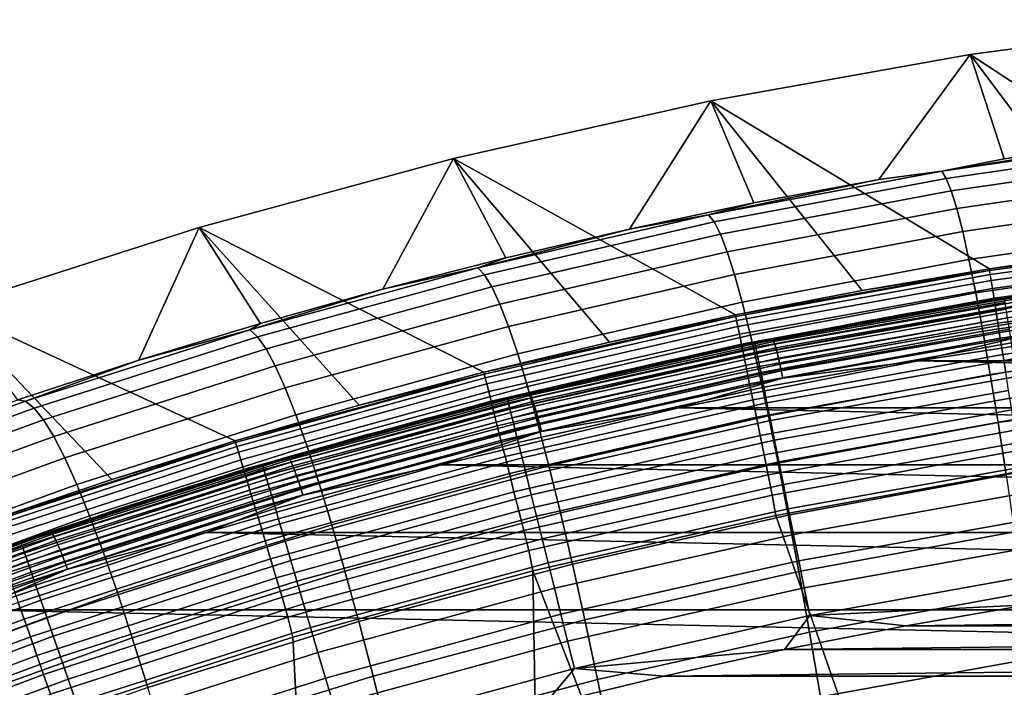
# Model space of a CAD drawing. Header units: metres. Extents: x -109 to 109, y -342 to 66.
# Tile 332 of 512: x -9.13 to -4.32, y 25.7 to 28.96. Entities that reach past the tile are written whole.
import ezdxf

# ---------------------------------------------------------------- set-up
doc = ezdxf.new("R2010")
doc.units = ezdxf.units.M
doc.layers.add('solid_K_24_62_16_000B91', color=7, linetype='CONTINUOUS')

msp = doc.modelspace()

# ---------------------------------------------------------------- linework, layer by layer
at = {"layer": 'solid_K_24_62_16_000B91'}
for points in [[(-2.516634, 27.972921, 30.034899), (-3.210675, 28.957293), (-4.486267, 28.787264), (-3.143519, 27.909426, 30.034899)], [(-3.707316, 28.364485, -15.148746), (-4.320986, 28.27706, -15.161304), (-4.486267, 28.787264), (-3.210675, 28.957293)], [(-3.768821, 27.831884, 30.034899), (-4.486267, 28.787264), (-5.753023, 28.56109), (-4.392226, 27.740334, 30.034899)], [(-4.932697, 28.176277, -15.17579), (-5.54215, 28.06218, -15.192222), (-5.753023, 28.56109), (-4.486267, 28.787264)], [(-4.62505, 28.217731, -15.337646), (-4.932697, 28.176277, -15.17579), (-4.486267, 28.787264), (-4.320986, 28.27706, -15.161304)], [(-3.768821, 27.831884, 30.034899), (-3.143519, 27.909426, 30.034899), (-4.486267, 28.787264)], [(-5.01342, 27.634823, 30.034899), (-5.753023, 28.56109), (-7.008668, 28.279175), (-5.632091, 27.515402, 30.034899)], [(-6.149069, 27.934809, -15.210573), (-6.753178, 27.794224, -15.230794), (-7.008668, 28.279175), (-5.753023, 28.56109)], [(-5.54215, 28.06218, -15.192222), (-6.149069, 27.934809, -15.210573), (-5.753023, 28.56109)], [(-5.01342, 27.634823, 30.034899), (-4.392226, 27.740334, 30.034899), (-5.753023, 28.56109)], [(-4.62505, 28.217731, -15.337646), (-3.707316, 28.364485, -15.148746), (-3.476584, 28.38418, -15.290486)], [(-4.62505, 28.217731, -15.337646), (-3.476584, 28.38418, -15.290486), (-3.459733, 28.348101, -15.790998), (-4.602715, 28.182039, -15.834761)], [(-4.62505, 28.217731, -15.337646), (-4.320986, 28.27706, -15.161304), (-3.707316, 28.364485, -15.148746)], [(-4.602715, 28.182039, -15.834761), (-3.459733, 28.348101, -15.790998), (-3.441226, 28.286364, -16.288834), (-4.578185, 28.120897, -16.329182)], [(-6.247928, 27.382133, 30.034899), (-7.008668, 28.279175), (-8.250497, 27.942127), (-6.86062, 27.235083, 30.034899)], [(-7.354189, 27.640476, -15.252905), (-7.951809, 27.47364, -15.27689), (-8.250497, 27.942127), (-7.008668, 28.279175)], [(-6.753178, 27.794224, -15.230794), (-7.354189, 27.640476, -15.252905), (-7.008668, 28.279175)], [(-6.247928, 27.382133, 30.034899), (-5.632091, 27.515402, 30.034899), (-7.008668, 28.279175)], [(-4.578185, 28.120897, -16.329182), (-3.441226, 28.286364, -16.288834), (-3.421107, 28.199024, -16.782618), (-4.551517, 28.034363, -16.819542)], [(-5.763718, 28.00466, -15.397172), (-4.932697, 28.176277, -15.17579), (-4.62505, 28.217731, -15.337646)], [(-5.763718, 28.00466, -15.397172), (-4.62505, 28.217731, -15.337646), (-4.602715, 28.182039, -15.834761), (-5.73615, 27.96946, -15.889989)], [(-5.763718, 28.00466, -15.397172), (-5.54215, 28.06218, -15.192222), (-4.932697, 28.176277, -15.17579)], [(-5.73615, 27.96946, -15.889989), (-4.602715, 28.182039, -15.834761), (-4.578185, 28.120897, -16.329182), (-5.705844, 27.909077, -16.380093)], [(-4.551517, 28.034363, -16.819542), (-3.421107, 28.199024, -16.782618), (-3.399418, 28.086136, -17.270969), (-4.522767, 27.922487, -17.304476)], [(-5.705844, 27.909077, -16.380093), (-4.578185, 28.120897, -16.329182), (-4.551517, 28.034363, -16.819542), (-5.67287, 27.823566, -16.866127)], [(-4.522767, 27.922487, -17.304476), (-3.399418, 28.086136, -17.270969), (-3.376203, 27.947754, -17.752516), (-4.491994, 27.785324, -17.782616)], [(-5.763718, 28.00466, -15.397172), (-6.149069, 27.934809, -15.210573), (-5.54215, 28.06218, -15.192222)], [(-5.67287, 27.823566, -16.866127), (-4.551517, 28.034363, -16.819542), (-4.522767, 27.922487, -17.304476), (-5.637298, 27.712978, -17.346737)], [(-6.890323, 27.745674, -15.468243), (-6.149069, 27.934809, -15.210573), (-5.763718, 28.00466, -15.397172)], [(-6.890323, 27.745674, -15.468243), (-5.763718, 28.00466, -15.397172), (-5.73615, 27.96946, -15.889989), (-6.857802, 27.711065, -15.955916)], [(-7.469858, 27.074324, 30.034899), (-8.250497, 27.942127), (-9.476402, 27.550518), (-8.075337, 26.899939, 30.034899)], [(-8.545745, 27.293789, -15.302665), (-9.13571, 27.101006, -15.330196), (-9.476402, 27.550518), (-8.250497, 27.942127)], [(-7.951809, 27.47364, -15.27689), (-8.545745, 27.293789, -15.302665), (-8.250497, 27.942127)], [(-7.469858, 27.074324, 30.034899), (-6.86062, 27.235083, 30.034899), (-8.250497, 27.942127)], [(-6.890323, 27.745674, -15.468243), (-6.753178, 27.794224, -15.230794), (-6.149069, 27.934809, -15.210573)], [(-6.857802, 27.711065, -15.955916), (-5.73615, 27.96946, -15.889989), (-5.705844, 27.909077, -16.380093), (-6.821998, 27.651596, -16.440853)], [(-4.491994, 27.785324, -17.782616), (-3.376203, 27.947754, -17.752516), (-3.351506, 27.783947, -18.225885), (-4.459258, 27.622944, -18.252598)], [(-6.821998, 27.651596, -16.440853), (-5.705844, 27.909077, -16.380093), (-5.67287, 27.823566, -16.866127), (-6.782992, 27.567318, -16.921711)], [(-5.637298, 27.712978, -17.346737), (-4.522767, 27.922487, -17.304476), (-4.491994, 27.785324, -17.782616), (-5.5992, 27.577366, -17.820568)], [(-3.142903, 27.900639, 30.136866), (-3.768821, 27.831884, 30.034899), (-4.392226, 27.740334, 30.034899)], [(-4.391202, 27.731586, 30.136866), (-3.142903, 27.900639, 30.136866), (-4.392226, 27.740334, 30.034899)], [(-4.388199, 27.71262, 30.237499), (-3.140753, 27.881557, 30.237499), (-3.142903, 27.900639, 30.136866), (-4.391202, 27.731586, 30.136866)], [(-3.140753, 27.881557, 30.237499), (-4.388199, 27.71262, 30.237499), (-4.383601, 27.683584, 30.335642), (-3.137463, 27.852345, 30.335642)], [(-3.137463, 27.852345, 30.335642), (-4.383601, 27.683584, 30.335642), (-4.377457, 27.644781, 30.430262), (-3.133065, 27.813305, 30.430262)], [(-6.890323, 27.745674, -15.468243), (-7.354189, 27.640476, -15.252905), (-6.753178, 27.794224, -15.230794)], [(-6.782992, 27.567318, -16.921711), (-5.67287, 27.823566, -16.866127), (-5.637298, 27.712978, -17.346737), (-6.740871, 27.458282, -17.397148)], [(-4.792812, 27.521822, 47.491226), (-3.758532, 27.681662, 83.426178), (-2.509901, 27.822348, 83.426178), (-3.601863, 27.702433, 47.530834)], [(-3.133065, 27.813305, 30.430262), (-4.377457, 27.644781, 30.430262), (-4.369831, 27.596621, 30.520365), (-3.127607, 27.764853, 30.520365)], [(-8.002728, 27.441578, -15.549963), (-7.354189, 27.640476, -15.252905), (-6.890323, 27.745674, -15.468243)], [(-8.002728, 27.441578, -15.549963), (-6.890323, 27.745674, -15.468243), (-6.857802, 27.711065, -15.955916), (-7.965537, 27.407656, -16.031708)], [(-5.5992, 27.577366, -17.820568), (-4.491994, 27.785324, -17.782616), (-4.459258, 27.622944, -18.252598), (-5.558649, 27.416798, -18.286268)], [(-4.459258, 27.622944, -18.252598), (-3.351506, 27.783947, -18.225885), (-3.325392, 27.59514, -18.689829), (-4.424641, 27.435764, -18.713186)], [(-3.127607, 27.764853, 30.520365), (-4.369831, 27.596621, 30.520365), (-4.360803, 27.539608, 30.605007), (-3.121145, 27.707491, 30.605007)], [(-7.965537, 27.407656, -16.031708), (-6.857802, 27.711065, -15.955916), (-6.821998, 27.651596, -16.440853), (-7.92452, 27.349247, -16.510689)], [(-6.740871, 27.458282, -17.397148), (-5.637298, 27.712978, -17.346737), (-5.5992, 27.577366, -17.820568), (-6.695716, 27.324543, -17.865822)], [(-4.391202, 27.731586, 30.136866), (-5.01342, 27.634823, 30.034899), (-5.632091, 27.515402, 30.034899)], [(-5.630662, 27.50671, 30.136866), (-4.391202, 27.731586, 30.136866), (-5.632091, 27.515402, 30.034899)], [(-5.626812, 27.487898, 30.237499), (-4.388199, 27.71262, 30.237499), (-4.391202, 27.731586, 30.136866), (-5.630662, 27.50671, 30.136866)], [(-4.388199, 27.71262, 30.237499), (-5.626812, 27.487898, 30.237499), (-5.620916, 27.459099, 30.335642), (-4.383601, 27.683584, 30.335642)], [(-4.391202, 27.731586, 30.136866), (-4.392226, 27.740334, 30.034899), (-5.01342, 27.634823, 30.034899)], [(-4.250674, 27.610214, 47.496777), (-4.792812, 27.521822, 47.491226), (-3.601863, 27.702433, 47.530834)], [(-3.121145, 27.707491, 30.605007), (-4.360803, 27.539608, 30.605007), (-4.350468, 27.47434, 30.683298), (-3.113748, 27.641825, 30.683298)], [(-7.92452, 27.349247, -16.510689), (-6.821998, 27.651596, -16.440853), (-6.782992, 27.567318, -16.921711), (-7.879772, 27.266405, -16.985577)], [(-5.97541, 27.290039, 47.440392), (-4.999594, 27.485096, 83.426178), (-3.758532, 27.681662, 83.426178), (-4.792812, 27.521822, 47.491226)], [(-4.383601, 27.683584, 30.335642), (-5.620916, 27.459099, 30.335642), (-5.613037, 27.42061, 30.430262), (-4.377457, 27.644781, 30.430262)], [(-4.318013, 27.59383, 83.562515), (-3.758532, 27.681662, 83.426178), (-4.999594, 27.485096, 83.426178)], [(-8.002728, 27.441578, -15.549963), (-7.951809, 27.47364, -15.27689), (-7.354189, 27.640476, -15.252905)], [(-4.377457, 27.644781, 30.430262), (-5.613037, 27.42061, 30.430262), (-5.603259, 27.372841, 30.520365), (-4.369831, 27.596621, 30.520365)], [(-5.558649, 27.416798, -18.286268), (-4.459258, 27.622944, -18.252598), (-4.424641, 27.435764, -18.713186), (-5.515749, 27.231691, -18.742613)], [(-4.250674, 27.610214, 47.496777), (-5.45064, 27.399063, 47.449966), (-4.792812, 27.521822, 47.491226)], [(-4.24871, 27.606081, 47.457764), (-5.448123, 27.395025, 47.410973), (-5.45064, 27.399063, 47.449966), (-4.250674, 27.610214, 47.496777)], [(-4.246008, 27.596937, 47.419659), (-5.44466, 27.386017, 47.372898), (-5.448123, 27.395025, 47.410973), (-4.24871, 27.606081, 47.457764)], [(-4.242614, 27.582943, 47.38311), (-5.440309, 27.37219, 47.336388), (-5.44466, 27.386017, 47.372898), (-4.246008, 27.596937, 47.419659)], [(-3.113748, 27.641825, 30.683298), (-4.350468, 27.47434, 30.683298), (-4.338934, 27.401503, 30.754417), (-3.105493, 27.568544, 30.754417)], [(-8.676752, 26.712015, 30.034899), (-9.476402, 27.550518), (-10.683621, 27.105228), (-9.273801, 26.510647, 30.034899)], [(-8.676752, 26.712015, 30.034899), (-8.075337, 26.899939, 30.034899), (-9.476402, 27.550518)], [(-7.879772, 27.266405, -16.985577), (-6.782992, 27.567318, -16.921711), (-6.740871, 27.458282, -17.397148), (-7.831389, 27.159176, -17.45505)], [(-6.695716, 27.324543, -17.865822), (-5.5992, 27.577366, -17.820568), (-5.558649, 27.416798, -18.286268), (-6.647613, 27.166164, -18.326401)], [(-4.369831, 27.596621, 30.520365), (-5.603259, 27.372841, 30.520365), (-5.591682, 27.31629, 30.605007), (-4.360803, 27.539608, 30.605007)], [(-4.318013, 27.59383, 83.562515), (-4.999594, 27.485096, 83.426178), (-5.537226, 27.375759, 83.562515)], [(-4.318013, 27.59383, 83.562515), (-5.537226, 27.375759, 83.562515), (-5.533472, 27.357157, 83.699898), (-4.315085, 27.575081, 83.699898)], [(-4.315085, 27.575081, 83.699898), (-5.533472, 27.357157, 83.699898), (-5.527225, 27.326197, 83.834938), (-4.310214, 27.543875, 83.834938)], [(-4.238585, 27.564337, 47.348751), (-5.435145, 27.353785, 47.302074), (-5.440309, 27.37219, 47.336388), (-4.242614, 27.582943, 47.38311)], [(-4.233993, 27.541437, 47.317169), (-5.429258, 27.331112, 47.270538), (-5.435145, 27.353785, 47.302074), (-4.238585, 27.564337, 47.348751)], [(-4.424641, 27.435764, -18.713186), (-3.325392, 27.59514, -18.689829), (-3.297947, 27.382126, -19.143232), (-4.38826, 27.224573, -19.163271)], [(-3.105493, 27.568544, 30.754417), (-4.338934, 27.401503, 30.754417), (-4.326323, 27.321861, 30.817619), (-3.096467, 27.488417, 30.817619)], [(-5.630662, 27.50671, 30.136866), (-6.247928, 27.382133, 30.034899), (-6.86062, 27.235083, 30.034899)], [(-6.858788, 27.226467, 30.136866), (-5.630662, 27.50671, 30.136866), (-6.86062, 27.235083, 30.034899)], [(-6.854097, 27.207848, 30.237499), (-5.626812, 27.487898, 30.237499), (-5.630662, 27.50671, 30.136866), (-6.858788, 27.226467, 30.136866)], [(-5.630662, 27.50671, 30.136866), (-5.632091, 27.515402, 30.034899), (-6.247928, 27.382133, 30.034899)], [(-5.45064, 27.399063, 47.449966), (-5.97541, 27.290039, 47.440392), (-4.792812, 27.521822, 47.491226)], [(-4.360803, 27.539608, 30.605007), (-5.591682, 27.31629, 30.605007), (-5.578431, 27.251551, 30.683298), (-4.350468, 27.47434, 30.683298)], [(-4.310214, 27.543875, 83.834938), (-5.527225, 27.326197, 83.834938), (-5.518537, 27.283142, 83.966492), (-4.303439, 27.500479, 83.966492)], [(-4.228913, 27.514637, 47.288902), (-5.422747, 27.304564, 47.242329), (-5.429258, 27.331112, 47.270538), (-4.233993, 27.541437, 47.317169)], [(-4.223435, 27.484396, 47.264439), (-5.415725, 27.274595, 47.217926), (-5.422747, 27.304564, 47.242329), (-4.228913, 27.514637, 47.288902)], [(-8.002728, 27.441578, -15.549963), (-8.545745, 27.293789, -15.302665), (-7.951809, 27.47364, -15.27689)], [(-7.831389, 27.159176, -17.45505), (-6.740871, 27.458282, -17.397148), (-6.695716, 27.324543, -17.865822), (-7.779466, 27.027615, -17.91778)], [(-7.147571, 27.00742, 47.378407), (-6.230587, 27.233049, 83.426178), (-4.999594, 27.485096, 83.426178), (-5.97541, 27.290039, 47.440392)], [(-5.626812, 27.487898, 30.237499), (-6.854097, 27.207848, 30.237499), (-6.846916, 27.17934, 30.335642), (-5.620916, 27.459099, 30.335642)], [(-5.620916, 27.459099, 30.335642), (-6.846916, 27.17934, 30.335642), (-6.837319, 27.141245, 30.430262), (-5.613037, 27.42061, 30.430262)], [(-5.537226, 27.375759, 83.562515), (-4.999594, 27.485096, 83.426178), (-6.230587, 27.233049, 83.426178)], [(-4.350468, 27.47434, 30.683298), (-5.578431, 27.251551, 30.683298), (-5.563642, 27.179306, 30.754417), (-4.338934, 27.401503, 30.754417)], [(-4.303439, 27.500479, 83.966492), (-5.518537, 27.283142, 83.966492), (-5.507483, 27.228361, 84.093422), (-4.294818, 27.445263, 84.093422)], [(-4.217651, 27.451233, 47.244194), (-5.408311, 27.241718, 47.197746), (-5.415725, 27.274595, 47.217926), (-4.223435, 27.484396, 47.264439)], [(-4.740863, 27.291283, 47.198357), (-3.562855, 27.469908, 47.237957), (4.740945, 27.291267, 47.198353)], [(-4.211662, 27.415716, 47.228519), (-3.562855, 27.469908, 47.237957), (-4.740863, 27.291283, 47.198357)], [(-3.096467, 27.488417, 30.817619), (-4.326323, 27.321861, 30.817619), (-4.312767, 27.23625, 30.872238), (-3.086764, 27.402285, 30.872238)], [(-9.098793, 27.09318, -15.64144), (-8.545745, 27.293789, -15.302665), (-8.002728, 27.441578, -15.549963)], [(-9.098793, 27.09318, -15.64144), (-8.002728, 27.441578, -15.549963), (-7.965537, 27.407656, -16.031708), (-9.05722, 27.060034, -16.116529)], [(-9.05722, 27.060034, -16.116529), (-7.965537, 27.407656, -16.031708), (-7.92452, 27.349247, -16.510689), (-9.011286, 27.002827, -16.588821)], [(-5.613037, 27.42061, 30.430262), (-6.837319, 27.141245, 30.430262), (-6.825408, 27.093962, 30.520365), (-5.603259, 27.372841, 30.520365)], [(-6.647613, 27.166164, -18.326401), (-5.558649, 27.416798, -18.286268), (-5.515749, 27.231691, -18.742613), (-6.596687, 26.983557, -18.777666)], [(-5.515749, 27.231691, -18.742613), (-4.424641, 27.435764, -18.713186), (-4.38826, 27.224573, -19.163271), (-5.470642, 27.022821, -19.188501)], [(-4.294818, 27.445263, 84.093422), (-5.507483, 27.228361, 84.093422), (-5.494157, 27.162323, 84.214653), (-4.284427, 27.3787, 84.214653)], [(-4.211662, 27.415716, 47.228519), (-5.400633, 27.206499, 47.182137), (-5.408311, 27.241718, 47.197746), (-4.217651, 27.451233, 47.244194)], [(-4.211662, 27.415716, 47.228519), (-4.740863, 27.291283, 47.198357), (-5.400633, 27.206499, 47.182137)], [(-5.603259, 27.372841, 30.520365), (-6.825408, 27.093962, 30.520365), (-6.811306, 27.037987, 30.605007), (-5.591682, 27.31629, 30.605007)], [(-5.537226, 27.375759, 83.562515), (-6.230587, 27.233049, 83.426178), (-6.7456, 27.10397, 83.562515)], [(-5.537226, 27.375759, 83.562515), (-6.7456, 27.10397, 83.562515), (-6.741027, 27.085552, 83.699898), (-5.533472, 27.357157, 83.699898)], [(-5.533472, 27.357157, 83.699898), (-6.741027, 27.085552, 83.699898), (-6.733416, 27.054899, 83.834938), (-5.527225, 27.326197, 83.834938)], [(-5.45064, 27.399063, 47.449966), (-6.639791, 27.136026, 47.391651), (-5.97541, 27.290039, 47.440392)], [(-5.448123, 27.395025, 47.410973), (-6.636726, 27.132111, 47.352688), (-6.639791, 27.136026, 47.391651), (-5.45064, 27.399063, 47.449966)], [(-5.44466, 27.386017, 47.372898), (-6.632508, 27.123268, 47.314648), (-6.636726, 27.132111, 47.352688), (-5.448123, 27.395025, 47.410973)], [(-5.440309, 27.37219, 47.336388), (-6.627211, 27.109652, 47.278183), (-6.632508, 27.123268, 47.314648), (-5.44466, 27.386017, 47.372898)], [(-5.435145, 27.353785, 47.302074), (-6.620924, 27.091494, 47.243923), (-6.627211, 27.109652, 47.278183), (-5.440309, 27.37219, 47.336388)], [(-4.338934, 27.401503, 30.754417), (-5.563642, 27.179306, 30.754417), (-5.547471, 27.100309, 30.817619), (-4.326323, 27.321861, 30.817619)], [(-4.284427, 27.3787, 84.214653), (-5.494157, 27.162323, 84.214653), (-5.478673, 27.085592, 84.32914), (-4.272353, 27.301359, 84.32914)], [(-4.38826, 27.224573, -19.163271), (-3.297947, 27.382126, -19.143232), (-3.269257, 27.145714, -19.584978), (-4.350228, 26.990173, -19.601746)], [(-9.011286, 27.002827, -16.588821), (-7.92452, 27.349247, -16.510689), (-7.879772, 27.266405, -16.985577), (-8.961097, 26.92161, -17.057009)], [(-7.779466, 27.027615, -17.91778), (-6.695716, 27.324543, -17.865822), (-6.647613, 27.166164, -18.326401), (-7.724099, 26.871782, -18.37245)], [(-5.591682, 27.31629, 30.605007), (-6.811306, 27.037987, 30.605007), (-6.795164, 26.973907, 30.683298), (-5.578431, 27.251551, 30.683298)], [(-5.527225, 27.326197, 83.834938), (-6.733416, 27.054899, 83.834938), (-6.722832, 27.012272, 83.966492), (-5.518537, 27.283142, 83.966492)], [(-5.429258, 27.331112, 47.270538), (-6.613754, 27.069105, 47.212456), (-6.620924, 27.091494, 47.243923), (-5.435145, 27.353785, 47.302074)], [(-5.422747, 27.304564, 47.242329), (-6.605827, 27.04287, 47.184315), (-6.613754, 27.069105, 47.212456), (-5.429258, 27.331112, 47.270538)], [(-4.326323, 27.321861, 30.817619), (-5.547471, 27.100309, 30.817619), (-5.530088, 27.015392, 30.872238), (-4.312767, 27.23625, 30.872238)], [(-9.098793, 27.09318, -15.64144), (-9.13571, 27.101006, -15.330196), (-8.545745, 27.293789, -15.302665)], [(-8.961097, 26.92161, -17.057009), (-7.879772, 27.266405, -16.985577), (-7.831389, 27.159176, -17.45505), (-8.906757, 26.816431, -17.519785)], [(-6.639791, 27.136026, 47.391651), (-7.147571, 27.00742, 47.378407), (-5.97541, 27.290039, 47.440392)], [(-5.518537, 27.283142, 83.966492), (-6.722832, 27.012272, 83.966492), (-6.709366, 26.958033, 84.093422), (-5.507483, 27.228361, 84.093422)], [(-5.415725, 27.274595, 47.217926), (-6.597276, 27.013239, 47.159985), (-6.605827, 27.04287, 47.184315), (-5.422747, 27.304564, 47.242329)], [(-5.408311, 27.241718, 47.197746), (-6.588249, 26.980721, 47.139885), (-6.597276, 27.013239, 47.159985), (-5.415725, 27.274595, 47.217926)], [(-5.910622, 27.062046, 47.147537), (-4.740863, 27.291283, 47.198357), (5.910703, 27.062027, 47.147533)], [(-5.400633, 27.206499, 47.182137), (-4.740863, 27.291283, 47.198357), (-5.910622, 27.062046, 47.147537)], [(-4.272353, 27.301359, 84.32914), (-5.478673, 27.085592, 84.32914), (-5.461164, 26.998825, 84.435905), (-4.258699, 27.213902, 84.435905)], [(-4.740863, 27.291283, 47.198357), (4.740945, 27.291267, 47.198353), (5.910703, 27.062027, 47.147533)], [(-8.307217, 26.674368, 47.305363), (-7.449033, 26.926027, 83.426178), (-6.230587, 27.233049, 83.426178), (-7.147571, 27.00742, 47.378407)], [(-6.858788, 27.226467, 30.136866), (-7.469858, 27.074324, 30.034899), (-8.075337, 26.899939, 30.034899)], [(-8.073108, 26.891418, 30.136866), (-6.858788, 27.226467, 30.136866), (-8.075337, 26.899939, 30.034899)], [(-8.067587, 26.873028, 30.237499), (-6.854097, 27.207848, 30.237499), (-6.858788, 27.226467, 30.136866), (-8.073108, 26.891418, 30.136866)], [(-6.858788, 27.226467, 30.136866), (-6.86062, 27.235083, 30.034899), (-7.469858, 27.074324, 30.034899)], [(-6.7456, 27.10397, 83.562515), (-6.230587, 27.233049, 83.426178), (-7.449033, 26.926027, 83.426178)], [(-5.578431, 27.251551, 30.683298), (-6.795164, 26.973907, 30.683298), (-6.777149, 26.902397, 30.754417), (-5.563642, 27.179306, 30.754417)], [(-5.507483, 27.228361, 84.093422), (-6.709366, 26.958033, 84.093422), (-6.693132, 26.892651, 84.214653), (-5.494157, 27.162323, 84.214653)], [(-6.596687, 26.983557, -18.777666), (-5.515749, 27.231691, -18.742613), (-5.470642, 27.022821, -19.188501), (-6.543108, 26.777489, -19.218534)], [(-5.400633, 27.206499, 47.182137), (-6.578901, 26.945869, 47.124359), (-6.588249, 26.980721, 47.139885), (-5.408311, 27.241718, 47.197746)], [(-4.312767, 27.23625, 30.872238), (-5.530088, 27.015392, 30.872238), (-5.511675, 26.925447, 30.917702), (-4.298408, 27.145569, 30.917702)], [(-5.470642, 27.022821, -19.188501), (-4.38826, 27.224573, -19.163271), (-4.350228, 26.990173, -19.601746), (-5.423471, 26.790983, -19.622841)], [(-4.258699, 27.213902, 84.435905), (-5.461164, 26.998825, 84.435905), (-5.44178, 26.902761, 84.534042), (-4.243583, 27.117075, 84.534042)], [(-6.854097, 27.207848, 30.237499), (-8.067587, 26.873028, 30.237499), (-8.059134, 26.844872, 30.335642), (-6.846916, 27.17934, 30.335642)], [(-6.846916, 27.17934, 30.335642), (-8.059134, 26.844872, 30.335642), (-8.047838, 26.807245, 30.430262), (-6.837319, 27.141245, 30.430262)], [(-7.724099, 26.871782, -18.37245), (-6.647613, 27.166164, -18.326401), (-6.596687, 26.983557, -18.777666), (-7.665435, 26.692085, -18.817862)], [(-5.563642, 27.179306, 30.754417), (-6.777149, 26.902397, 30.754417), (-6.757452, 26.824205, 30.817619), (-5.547471, 27.100309, 30.817619)], [(-5.400633, 27.206499, 47.182137), (-5.910622, 27.062046, 47.147537), (-6.578901, 26.945869, 47.124359)], [(-8.906757, 26.816431, -17.519785), (-7.831389, 27.159176, -17.45505), (-7.779466, 27.027615, -17.91778), (-8.848375, 26.68734, -17.975842)], [(-6.837319, 27.141245, 30.430262), (-8.047838, 26.807245, 30.430262), (-8.033817, 26.760544, 30.520365), (-6.825408, 27.093962, 30.520365)], [(-6.639791, 27.136026, 47.391651), (-7.815784, 26.821684, 47.321964), (-7.147571, 27.00742, 47.378407)], [(-6.636726, 27.132111, 47.352688), (-7.812179, 26.817913, 47.283031), (-7.815784, 26.821684, 47.321964), (-6.639791, 27.136026, 47.391651)], [(-6.632508, 27.123268, 47.314648), (-7.807217, 26.809271, 47.245037), (-7.812179, 26.817913, 47.283031), (-6.636726, 27.132111, 47.352688)], [(-6.627211, 27.109652, 47.278183), (-7.800984, 26.795904, 47.20863), (-7.807217, 26.809271, 47.245037), (-6.632508, 27.123268, 47.314648)], [(-5.494157, 27.162323, 84.214653), (-6.693132, 26.892651, 84.214653), (-6.67427, 26.816679, 84.32914), (-5.478673, 27.085592, 84.32914)], [(-4.298408, 27.145569, 30.917702), (-5.511675, 26.925447, 30.917702), (-5.492427, 26.831415, 30.953533), (-4.283396, 27.05077, 30.953533)], [(-4.243583, 27.117075, 84.534042), (-5.44178, 26.902761, 84.534042), (-5.420686, 26.798223, 84.622704), (-4.227133, 27.011705, 84.622704)], [(-4.350228, 26.990173, -19.601746), (-3.269257, 27.145714, -19.584978), (-3.239408, 26.886711, -20.013956), (-4.31066, 26.733364, -20.02751)], [(-9.098793, 27.09318, -15.64144), (-10.176395, 26.7013, -15.741787), (-9.72142, 26.895372, -15.359515), (-9.13571, 27.101006, -15.330196)], [(-10.176395, 26.7013, -15.741787), (-9.098793, 27.09318, -15.64144), (-9.05722, 27.060034, -16.116529), (-10.130733, 26.669012, -16.209549)], [(-6.825408, 27.093962, 30.520365), (-8.033817, 26.760544, 30.520365), (-8.01722, 26.705257, 30.605007), (-6.811306, 27.037987, 30.605007)], [(-6.7456, 27.10397, 83.562515), (-7.449033, 26.926027, 83.426178), (-7.940769, 26.778997, 83.562515)], [(-6.7456, 27.10397, 83.562515), (-7.940769, 26.778997, 83.562515), (-7.935386, 26.760801, 83.699898), (-6.741027, 27.085552, 83.699898)], [(-6.741027, 27.085552, 83.699898), (-7.935386, 26.760801, 83.699898), (-7.926426, 26.730513, 83.834938), (-6.733416, 27.054899, 83.834938)], [(-6.620924, 27.091494, 47.243923), (-7.793588, 26.778042, 47.174435), (-7.800984, 26.795904, 47.20863), (-6.627211, 27.109652, 47.278183)], [(-6.613754, 27.069105, 47.212456), (-7.785153, 26.755991, 47.14304), (-7.793588, 26.778042, 47.174435), (-6.620924, 27.091494, 47.243923)], [(-6.605827, 27.04287, 47.184315), (-7.775826, 26.730131, 47.114983), (-7.785153, 26.755991, 47.14304), (-6.613754, 27.069105, 47.212456)], [(-5.547471, 27.100309, 30.817619), (-6.757452, 26.824205, 30.817619), (-6.736277, 26.740154, 30.872238), (-5.530088, 27.015392, 30.872238)], [(-5.478673, 27.085592, 84.32914), (-6.67427, 26.816679, 84.32914), (-6.65294, 26.73077, 84.435905), (-5.461164, 26.998825, 84.435905)], [(-10.130733, 26.669012, -16.209549), (-9.05722, 27.060034, -16.116529), (-9.011286, 27.002827, -16.588821), (-10.080185, 26.61314, -16.67448)], [(-8.848375, 26.68734, -17.975842), (-7.779466, 27.027615, -17.91778), (-7.724099, 26.871782, -18.37245), (-8.786059, 26.534397, -18.42388)], [(-6.811306, 27.037987, 30.605007), (-8.01722, 26.705257, 30.605007), (-7.998219, 26.641968, 30.683298), (-6.795164, 26.973907, 30.683298)], [(-6.733416, 27.054899, 83.834938), (-7.926426, 26.730513, 83.834938), (-7.913968, 26.688395, 83.966492), (-6.722832, 27.012272, 83.966492)], [(-6.597276, 27.013239, 47.159985), (-7.765767, 26.700903, 47.09074), (-7.775826, 26.730131, 47.114983), (-6.605827, 27.04287, 47.184315)], [(-7.070073, 26.78253, 47.085571), (-5.910622, 27.062046, 47.147537), (7.070153, 26.782509, 47.085564)], [(-6.578901, 26.945869, 47.124359), (-5.910622, 27.062046, 47.147537), (-7.070073, 26.78253, 47.085571)], [(-6.543108, 26.777489, -19.218534), (-5.470642, 27.022821, -19.188501), (-5.423471, 26.790983, -19.622841), (-6.487043, 26.54874, -19.647924)], [(-5.910622, 27.062046, 47.147537), (5.910703, 27.062027, 47.147533), (7.070153, 26.782509, 47.085564)], [(-4.283396, 27.05077, 30.953533), (-5.492427, 26.831415, 30.953533), (-5.472544, 26.734287, 30.979355), (-4.267889, 26.952847, 30.979355)], [(-10.080185, 26.61314, -16.67448), (-9.011286, 27.002827, -16.588821), (-8.961097, 26.92161, -17.057009), (-10.024866, 26.53373, -17.13529)], [(-7.815784, 26.821684, 47.321964), (-8.307217, 26.674368, 47.305363), (-7.147571, 27.00742, 47.378407)], [(-6.795164, 26.973907, 30.683298), (-7.998219, 26.641968, 30.683298), (-7.977015, 26.571337, 30.754417), (-6.777149, 26.902397, 30.754417)], [(-6.722832, 27.012272, 83.966492), (-7.913968, 26.688395, 83.966492), (-7.898115, 26.634806, 84.093422), (-6.709366, 26.958033, 84.093422)], [(-6.588249, 26.980721, 47.139885), (-7.755147, 26.66881, 47.070736), (-7.765767, 26.700903, 47.09074), (-6.597276, 27.013239, 47.159985)], [(-6.578901, 26.945869, 47.124359), (-7.744148, 26.634401, 47.055305), (-7.755147, 26.66881, 47.070736), (-6.588249, 26.980721, 47.139885)], [(-7.665435, 26.692085, -18.817862), (-6.596687, 26.983557, -18.777666), (-6.543108, 26.777489, -19.218534), (-7.603667, 26.489279, -19.252941)], [(-5.530088, 27.015392, 30.872238), (-6.736277, 26.740154, 30.872238), (-6.713849, 26.651125, 30.917702), (-5.511675, 26.925447, 30.917702)], [(-5.461164, 26.998825, 84.435905), (-6.65294, 26.73077, 84.435905), (-6.629325, 26.635658, 84.534042), (-5.44178, 26.902761, 84.534042)], [(-5.423471, 26.790983, -19.622841), (-4.350228, 26.990173, -19.601746), (-4.31066, 26.733364, -20.02751), (-5.374379, 26.536968, -20.044538)], [(-4.227133, 27.011705, 84.622704), (-5.420686, 26.798223, 84.622704), (-5.398061, 26.686106, 84.701141), (-4.20949, 26.898697, 84.701141)], [(-7.940769, 26.778997, 83.562515), (-7.449033, 26.926027, 83.426178), (-8.307217, 26.674368, 47.305363), (-8.652477, 26.56465, 83.426178)], [(-6.709366, 26.958033, 84.093422), (-7.898115, 26.634806, 84.093422), (-7.879005, 26.570204, 84.214653), (-6.693132, 26.892651, 84.214653)], [(-6.578901, 26.945869, 47.124359), (-7.070073, 26.78253, 47.085571), (-7.744148, 26.634401, 47.055305)], [(-5.511675, 26.925447, 30.917702), (-6.713849, 26.651125, 30.917702), (-6.690402, 26.558052, 30.953533), (-5.492427, 26.831415, 30.953533)], [(-4.267889, 26.952847, 30.979355), (-5.472544, 26.734287, 30.979355), (-5.452236, 26.635078, 30.994898), (-4.252052, 26.852827, 30.994898)], [(-10.024866, 26.53373, -17.13529), (-8.961097, 26.92161, -17.057009), (-8.906757, 26.816431, -17.519785), (-9.964892, 26.43083, -17.590696)], [(-8.073108, 26.891418, 30.136866), (-8.676752, 26.712015, 30.034899), (-9.273801, 26.510647, 30.034899)], [(-9.271177, 26.502241, 30.136866), (-8.073108, 26.891418, 30.136866), (-9.273801, 26.510647, 30.034899)], [(-9.264837, 26.484116, 30.237499), (-8.067587, 26.873028, 30.237499), (-8.073108, 26.891418, 30.136866), (-9.271177, 26.502241, 30.136866)], [(-8.073108, 26.891418, 30.136866), (-8.075337, 26.899939, 30.034899), (-8.676752, 26.712015, 30.034899)], [(-6.777149, 26.902397, 30.754417), (-7.977015, 26.571337, 30.754417), (-7.95383, 26.494108, 30.817619), (-6.757452, 26.824205, 30.817619)], [(-6.693132, 26.892651, 84.214653), (-7.879005, 26.570204, 84.214653), (-7.856801, 26.495142, 84.32914), (-6.67427, 26.816679, 84.32914)], [(-5.44178, 26.902761, 84.534042), (-6.629325, 26.635658, 84.534042), (-6.603627, 26.532156, 84.622704), (-5.420686, 26.798223, 84.622704)], [(-4.20949, 26.898697, 84.701141), (-5.398061, 26.686106, 84.701141), (-5.374101, 26.567366, 84.768677), (-4.190805, 26.779013, 84.768677)], [(-8.067587, 26.873028, 30.237499), (-9.264837, 26.484116, 30.237499), (-9.25513, 26.456366, 30.335642), (-8.059134, 26.844872, 30.335642)], [(-8.059134, 26.844872, 30.335642), (-9.25513, 26.456366, 30.335642), (-9.242157, 26.419285, 30.430262), (-8.047838, 26.807245, 30.430262)], [(-8.786059, 26.534397, -18.42388), (-7.724099, 26.871782, -18.37245), (-7.665435, 26.692085, -18.817862), (-8.719973, 26.358004, -18.862715)], [(-5.492427, 26.831415, 30.953533), (-6.690402, 26.558052, 30.953533), (-6.666183, 26.461912, 30.979355), (-5.472544, 26.734287, 30.979355)], [(-4.252052, 26.852827, 30.994898), (-5.452236, 26.635078, 30.994898), (-5.435644, 26.5355, 31), (-4.239139, 26.752731, 31)], [(-9.964892, 26.43083, -17.590696), (-8.906757, 26.816431, -17.519785), (-8.848375, 26.68734, -17.975842), (-9.900382, 26.304487, -18.03941)], [(-8.047838, 26.807245, 30.430262), (-9.242157, 26.419285, 30.430262), (-9.226056, 26.373259, 30.520365), (-8.033817, 26.760544, 30.520365)], [(-7.815784, 26.821684, 47.321964), (-8.976329, 26.456751, 47.241062), (-8.307217, 26.674368, 47.305363)], [(-7.812179, 26.817913, 47.283031), (-8.972191, 26.453148, 47.202164), (-8.976329, 26.456751, 47.241062), (-7.815784, 26.821684, 47.321964)], [(-7.807217, 26.809271, 47.245037), (-8.966496, 26.444735, 47.164219), (-8.972191, 26.453148, 47.202164), (-7.812179, 26.817913, 47.283031)], [(-7.800984, 26.795904, 47.20863), (-8.959341, 26.431658, 47.127876), (-8.966496, 26.444735, 47.164219), (-7.807217, 26.809271, 47.245037)], [(-7.793588, 26.778042, 47.174435), (-8.950851, 26.414139, 47.093758), (-8.959341, 26.431658, 47.127876), (-7.800984, 26.795904, 47.20863)], [(-8.21716, 26.453129, 47.012543), (-7.070073, 26.78253, 47.085571), (8.21724, 26.453104, 47.012539)], [(-7.744148, 26.634401, 47.055305), (-7.070073, 26.78253, 47.085571), (-8.21716, 26.453129, 47.012543)], [(-6.757452, 26.824205, 30.817619), (-7.95383, 26.494108, 30.817619), (-7.928907, 26.411091, 30.872238), (-6.736277, 26.740154, 30.872238)], [(-6.67427, 26.816679, 84.32914), (-7.856801, 26.495142, 84.32914), (-7.831692, 26.410261, 84.435905), (-6.65294, 26.73077, 84.435905)], [(-7.070073, 26.78253, 47.085571), (7.070153, 26.782509, 47.085564), (8.21724, 26.453104, 47.012539)], [(-5.420686, 26.798223, 84.622704), (-6.603627, 26.532156, 84.622704), (-6.576066, 26.421148, 84.701141), (-5.398061, 26.686106, 84.701141)], [(-6.487043, 26.54874, -19.647924), (-5.423471, 26.790983, -19.622841), (-5.374379, 26.536968, -20.044538), (-6.428664, 26.298098, -20.064756)], [(-8.033817, 26.760544, 30.520365), (-9.226056, 26.373259, 30.520365), (-9.206996, 26.318773, 30.605007), (-8.01722, 26.705257, 30.605007)], [(-7.940769, 26.778997, 83.562515), (-8.652477, 26.56465, 83.426178), (-9.120394, 26.401478, 83.562515)], [(-7.940769, 26.778997, 83.562515), (-9.120394, 26.401478, 83.562515), (-9.114211, 26.383535, 83.699898), (-7.935386, 26.760801, 83.699898)], [(-7.935386, 26.760801, 83.699898), (-9.114211, 26.383535, 83.699898), (-9.103921, 26.353674, 83.834938), (-7.926426, 26.730513, 83.834938)], [(-7.785153, 26.755991, 47.14304), (-8.941171, 26.392481, 47.06245), (-8.950851, 26.414139, 47.093758), (-7.793588, 26.778042, 47.174435)], [(-7.775826, 26.730131, 47.114983), (-8.930466, 26.367054, 47.034489), (-8.941171, 26.392481, 47.06245), (-7.785153, 26.755991, 47.14304)], [(-6.736277, 26.740154, 30.872238), (-7.928907, 26.411091, 30.872238), (-7.902508, 26.323156, 30.917702), (-6.713849, 26.651125, 30.917702)], [(-7.603667, 26.489279, -19.252941), (-6.543108, 26.777489, -19.218534), (-6.487043, 26.54874, -19.647924), (-7.538991, 26.264132, -19.676626)], [(-5.472544, 26.734287, 30.979355), (-6.666183, 26.461912, 30.979355), (-6.641445, 26.363716, 30.994898), (-5.452236, 26.635078, 30.994898)], [(-3.315669, 23.769861, 31), (-4.239139, 26.752731, 31), (-5.435644, 26.5355, 31), (-4.41003, 23.591347, 31)], [(-5.374379, 26.536968, -20.044538), (-4.31066, 26.733364, -20.02751), (-4.269672, 26.45495, -20.439455), (-5.323508, 26.26157, -20.452499)], [(-4.190805, 26.779013, 84.768677), (-5.374101, 26.567366, 84.768677), (-5.349009, 26.443018, 84.824738), (-4.171238, 26.653677, 84.824738)], [(-9.900382, 26.304487, -18.03941), (-8.848375, 26.68734, -17.975842), (-8.786059, 26.534397, -18.42388), (-9.831454, 26.154764, -18.480146)], [(-8.01722, 26.705257, 30.605007), (-9.206996, 26.318773, 30.605007), (-9.185175, 26.256399, 30.683298), (-7.998219, 26.641968, 30.683298)], [(-7.926426, 26.730513, 83.834938), (-9.103921, 26.353674, 83.834938), (-9.089611, 26.312149, 83.966492), (-7.913968, 26.688395, 83.966492)], [(-7.913968, 26.688395, 83.966492), (-9.089611, 26.312149, 83.966492), (-9.071404, 26.259314, 84.093422), (-7.898115, 26.634806, 84.093422)], [(-7.765767, 26.700903, 47.09074), (-8.918919, 26.338295, 47.010353), (-8.930466, 26.367054, 47.034489), (-7.775826, 26.730131, 47.114983)], [(-7.755147, 26.66881, 47.070736), (-8.906729, 26.306694, 46.990456), (-8.918919, 26.338295, 47.010353), (-7.765767, 26.700903, 47.09074)], [(-8.719973, 26.358004, -18.862715), (-7.665435, 26.692085, -18.817862), (-7.603667, 26.489279, -19.252941), (-8.650333, 26.158897, -19.291298)], [(-6.65294, 26.73077, 84.435905), (-7.831692, 26.410261, 84.435905), (-7.803893, 26.316286, 84.534042), (-6.629325, 26.635658, 84.534042)], [(-5.398061, 26.686106, 84.701141), (-6.576066, 26.421148, 84.701141), (-6.546876, 26.303583, 84.768677), (-5.374101, 26.567366, 84.768677)], [(-8.307217, 26.674368, 47.305363), (-9.452274, 26.291367, 47.221363), (-9.838497, 26.149643, 83.426178), (-8.652477, 26.56465, 83.426178)], [(-8.976329, 26.456751, 47.241062), (-9.452274, 26.291367, 47.221363), (-8.307217, 26.674368, 47.305363)], [(-7.998219, 26.641968, 30.683298), (-9.185175, 26.256399, 30.683298), (-9.160825, 26.18679, 30.754417), (-7.977015, 26.571337, 30.754417)], [(-7.744148, 26.634401, 47.055305), (-8.894105, 26.272797, 46.97514), (-8.906729, 26.306694, 46.990456), (-7.755147, 26.66881, 47.070736)], [(-6.713849, 26.651125, 30.917702), (-7.902508, 26.323156, 30.917702), (-7.87491, 26.23123, 30.953533), (-6.690402, 26.558052, 30.953533)], [(-6.629325, 26.635658, 84.534042), (-7.803893, 26.316286, 84.534042), (-7.773642, 26.214022, 84.622704), (-6.603627, 26.532156, 84.622704)], [(-4.171238, 26.653677, 84.824738), (-5.349009, 26.443018, 84.824738), (-5.323, 26.314127, 84.868843), (-4.150956, 26.523762, 84.868843)], [(-7.898115, 26.634806, 84.093422), (-9.071404, 26.259314, 84.093422), (-9.049455, 26.19562, 84.214653), (-7.879005, 26.570204, 84.214653)], [(-7.744148, 26.634401, 47.055305), (-8.21716, 26.453129, 47.012543), (-8.894105, 26.272797, 46.97514)], [(-5.452236, 26.635078, 30.994898), (-6.641445, 26.363716, 30.994898), (-6.621192, 26.264782, 31), (-5.435644, 26.5355, 31)], [(-9.120394, 26.401478, 83.562515), (-8.652477, 26.56465, 83.426178), (-9.838497, 26.149643, 83.426178)], [(-7.977015, 26.571337, 30.754417), (-9.160825, 26.18679, 30.754417), (-9.134198, 26.11068, 30.817619), (-7.95383, 26.494108, 30.817619)], [(-7.879005, 26.570204, 84.214653), (-9.049455, 26.19562, 84.214653), (-9.023952, 26.121613, 84.32914), (-7.856801, 26.495142, 84.32914)], [(-6.690402, 26.558052, 30.953533), (-7.87491, 26.23123, 30.953533), (-7.846403, 26.136272, 30.979355), (-6.666183, 26.461912, 30.979355)], [(-7.538991, 26.264132, -19.676626), (-6.487043, 26.54874, -19.647924), (-6.428664, 26.298098, -20.064756), (-7.471604, 26.017416, -20.087849)], [(-5.374101, 26.567366, 84.768677), (-6.546876, 26.303583, 84.768677), (-6.516309, 26.180468, 84.824738), (-5.349009, 26.443018, 84.824738)], [(-9.831454, 26.154764, -18.480146), (-8.786059, 26.534397, -18.42388), (-8.719973, 26.358004, -18.862715), (-9.758288, 25.982046, -18.911749)], [(-7.95383, 26.494108, 30.817619), (-9.134198, 26.11068, 30.817619), (-9.105577, 26.028864, 30.872238), (-7.928907, 26.411091, 30.872238)], [(-7.856801, 26.495142, 84.32914), (-9.023952, 26.121613, 84.32914), (-8.995112, 26.037926, 84.435905), (-7.831692, 26.410261, 84.435905)], [(-6.603627, 26.532156, 84.622704), (-7.773642, 26.214022, 84.622704), (-7.741197, 26.104343, 84.701141), (-6.576066, 26.421148, 84.701141)], [(-4.41003, 23.591347, 31), (-5.435644, 26.5355, 31), (-6.621192, 26.264782, 31), (-5.494714, 23.362534, 31)], [(-6.428664, 26.298098, -20.064756), (-5.374379, 26.536968, -20.044538), (-5.323508, 26.26157, -20.452499), (-6.36814, 26.026342, -20.467949)], [(-4.150956, 26.523762, 84.868843), (-5.323, 26.314127, 84.868843), (-5.296297, 26.181793, 84.900612), (-4.130133, 26.390377, 84.900612)], [(-8.976329, 26.456751, 47.241062), (-10.119171, 26.042027, 47.14912), (-9.452274, 26.291367, 47.221363)], [(-8.972191, 26.453148, 47.202164), (-10.11451, 26.038614, 47.110264), (-10.119171, 26.042027, 47.14912), (-8.976329, 26.456751, 47.241062)], [(-8.966496, 26.444735, 47.164219), (-10.108093, 26.030462, 47.072376), (-10.11451, 26.038614, 47.110264), (-8.972191, 26.453148, 47.202164)], [(-8.959341, 26.431658, 47.127876), (-10.100034, 26.017714, 47.036106), (-10.108093, 26.030462, 47.072376), (-8.966496, 26.444735, 47.164219)], [(-9.349837, 26.074324, 46.928566), (-8.21716, 26.453129, 47.012543), (9.349916, 26.074295, 46.928558)], [(-8.894105, 26.272797, 46.97514), (-8.21716, 26.453129, 47.012543), (-9.349837, 26.074324, 46.928566)], [(-8.650333, 26.158897, -19.291298), (-7.603667, 26.489279, -19.252941), (-7.538991, 26.264132, -19.676626), (-8.577364, 25.937838, -19.708576)], [(-8.21716, 26.453129, 47.012543), (8.21724, 26.453104, 47.012539), (9.349916, 26.074295, 46.928558)], [(-6.666183, 26.461912, 30.979355), (-7.846403, 26.136272, 30.979355), (-7.817285, 26.039286, 30.994898), (-6.641445, 26.363716, 30.994898)], [(-5.349009, 26.443018, 84.824738), (-6.516309, 26.180468, 84.824738), (-6.484624, 26.052853, 84.868843), (-5.323, 26.314127, 84.868843)], [(-5.323508, 26.26157, -20.452499), (-4.269672, 26.45495, -20.439455), (-4.227378, 26.155731, -20.836479), (-5.271, 25.965582, -20.845631)], [(-9.120394, 26.401478, 83.562515), (-9.838497, 26.149643, 83.426178), (-10.282165, 25.972147, 83.562515)], [(-9.120394, 26.401478, 83.562515), (-10.282165, 25.972147, 83.562515), (-10.275194, 25.954496, 83.699898), (-9.114211, 26.383535, 83.699898)], [(-8.950851, 26.414139, 47.093758), (-10.090469, 26.000586, 47.002075), (-10.100034, 26.017714, 47.036106), (-8.959341, 26.431658, 47.127876)], [(-8.941171, 26.392481, 47.06245), (-10.079563, 25.979372, 46.970867), (-10.090469, 26.000586, 47.002075), (-8.950851, 26.414139, 47.093758)], [(-7.928907, 26.411091, 30.872238), (-9.105577, 26.028864, 30.872238), (-9.07526, 25.942204, 30.917702), (-7.902508, 26.323156, 30.917702)], [(-7.831692, 26.410261, 84.435905), (-8.995112, 26.037926, 84.435905), (-8.963184, 25.945272, 84.534042), (-7.803893, 26.316286, 84.534042)], [(-6.576066, 26.421148, 84.701141), (-7.741197, 26.104343, 84.701141), (-7.706836, 25.988184, 84.768677), (-6.546876, 26.303583, 84.768677)], [(-9.114211, 26.383535, 83.699898), (-10.275194, 25.954496, 83.699898), (-10.263594, 25.925119, 83.834938), (-9.103921, 26.353674, 83.834938)], [(-9.103921, 26.353674, 83.834938), (-10.263594, 25.925119, 83.834938), (-10.24746, 25.884268, 83.966492), (-9.089611, 26.312149, 83.966492)], [(-8.930466, 26.367054, 47.034489), (-10.067503, 25.954437, 46.943012), (-10.079563, 25.979372, 46.970867), (-8.941171, 26.392481, 47.06245)], [(-8.918919, 26.338295, 47.010353), (-10.054495, 25.926207, 46.918995), (-10.067503, 25.954437, 46.943012), (-8.930466, 26.367054, 47.034489)], [(-9.758288, 25.982046, -18.911749), (-8.719973, 26.358004, -18.862715), (-8.650333, 26.158897, -19.291298), (-9.681129, 25.787064, -19.333178)], [(-6.641445, 26.363716, 30.994898), (-7.817285, 26.039286, 30.994898), (-7.7934, 25.941124, 31), (-6.621192, 26.264782, 31)], [(-4.130133, 26.390377, 84.900612), (-5.296297, 26.181793, 84.900612), (-5.269127, 26.04715, 84.919785), (-4.108945, 26.254663, 84.919785)], [(-9.089611, 26.312149, 83.966492), (-10.24746, 25.884268, 83.966492), (-10.226934, 25.832289, 84.093422), (-9.071404, 26.259314, 84.093422)], [(-8.906729, 26.306694, 46.990456), (-10.040763, 25.895166, 46.899223), (-10.054495, 25.926207, 46.918995), (-8.918919, 26.338295, 47.010353)], [(-8.894105, 26.272797, 46.97514), (-10.026542, 25.861849, 46.884037), (-10.040763, 25.895166, 46.899223), (-8.906729, 26.306694, 46.990456)], [(-7.902508, 26.323156, 30.917702), (-9.07526, 25.942204, 30.917702), (-9.043567, 25.851606, 30.953533), (-7.87491, 26.23123, 30.953533)], [(-7.803893, 26.316286, 84.534042), (-8.963184, 25.945272, 84.534042), (-8.928439, 25.844446, 84.622704), (-7.773642, 26.214022, 84.622704)], [(-6.546876, 26.303583, 84.768677), (-7.706836, 25.988184, 84.768677), (-7.670853, 25.866541, 84.824738), (-6.516309, 26.180468, 84.824738)], [(-5.323, 26.314127, 84.868843), (-6.484624, 26.052853, 84.868843), (-6.452094, 25.921831, 84.900612), (-5.296297, 26.181793, 84.900612)], [(-9.071404, 26.259314, 84.093422), (-10.226934, 25.832289, 84.093422), (-10.202189, 25.769629, 84.214653), (-9.049455, 26.19562, 84.214653)], [(-8.894105, 26.272797, 46.97514), (-9.349837, 26.074324, 46.928566), (-10.026542, 25.861849, 46.884037)], [(-8.577364, 25.937838, -19.708576), (-7.538991, 26.264132, -19.676626), (-7.471604, 26.017416, -20.087849), (-8.501287, 25.69558, -20.113501)], [(-6.567932, 23.083811, 31), (-6.621192, 26.264782, 31), (-7.7934, 25.941124, 31), (-7.62691, 22.75588, 31)], [(-7.471604, 26.017416, -20.087849), (-6.428664, 26.298098, -20.064756), (-6.36814, 26.026342, -20.467949), (-7.4017, 25.749901, -20.485544)], [(-6.567932, 23.083811, 31), (-5.494714, 23.362534, 31), (-6.621192, 26.264782, 31)], [(-6.36814, 26.026342, -20.467949), (-5.323508, 26.26157, -20.452499), (-5.271, 25.965582, -20.845631), (-6.30564, 25.734257, -20.856422)], [(-4.108945, 26.254663, 84.919785), (-5.269127, 26.04715, 84.919785), (-4.20546, 26.099243, 84.926178)], [(-7.87491, 26.23123, 30.953533), (-9.043567, 25.851606, 30.953533), (-9.010829, 25.758024, 30.979355), (-7.846403, 26.136272, 30.979355)], [(-7.773642, 26.214022, 84.622704), (-8.928439, 25.844446, 84.622704), (-8.891175, 25.736309, 84.701141), (-7.741197, 26.104343, 84.701141)], [(-9.049455, 26.19562, 84.214653), (-10.202189, 25.769629, 84.214653), (-10.173438, 25.696823, 84.32914), (-9.023952, 26.121613, 84.32914)], [(-9.681129, 25.787064, -19.333178), (-8.650333, 26.158897, -19.291298), (-8.577364, 25.937838, -19.708576), (-9.600222, 25.570553, -19.743404)], [(-6.516309, 26.180468, 84.824738), (-7.670853, 25.866541, 84.824738), (-7.633554, 25.740454, 84.868843), (-6.484624, 26.052853, 84.868843)], [(-5.296297, 26.181793, 84.900612), (-6.452094, 25.921831, 84.900612), (-6.418994, 25.788521, 84.919785), (-5.269127, 26.04715, 84.919785)], [(-5.271, 25.965582, -20.845631), (-4.227378, 26.155731, -20.836479), (-4.183893, 25.83651, -21.217478), (-5.216999, 25.649797, -21.222839)], [(-9.134198, 26.11068, 30.817619), (-10.296181, 25.674692, 30.817619), (-10.263918, 25.594244, 30.872238), (-9.105577, 26.028864, 30.872238)], [(-9.023952, 26.121613, 84.32914), (-10.173438, 25.696823, 84.32914), (-10.140925, 25.614492, 84.435905), (-8.995112, 26.037926, 84.435905)], [(-7.846403, 26.136272, 30.979355), (-9.010829, 25.758024, 30.979355), (-8.97739, 25.662439, 30.994898), (-7.817285, 26.039286, 30.994898)], [(-9.349837, 26.074324, 46.928566), (10.466138, 25.646633, 46.833748), (0.000041, 25.471983, 46.795029), (-10.46606, 25.646666, 46.833755)], [(-9.349837, 26.074324, 46.928566), (9.349916, 26.074295, 46.928558), (10.466138, 25.646633, 46.833748)], [(-7.741197, 26.104343, 84.701141), (-8.891175, 25.736309, 84.701141), (-8.851709, 25.621786, 84.768677), (-7.706836, 25.988184, 84.768677)], [(-5.269127, 26.04715, 84.919785), (-4.800061, 25.996714, 84.926178), (-4.20546, 26.099243, 84.926178)], [(4.20545, 26.099245, 84.926178), (-4.20546, 26.099243, 84.926178), (-4.800061, 25.996714, 84.926178)], [(4.800052, 25.996716, 84.926178), (4.20545, 26.099245, 84.926178), (-4.800061, 25.996714, 84.926178)], [(-9.105577, 26.028864, 30.872238), (-10.263918, 25.594244, 30.872238), (-10.229745, 25.509029, 30.917702), (-9.07526, 25.942204, 30.917702)], [(-8.995112, 26.037926, 84.435905), (-10.140925, 25.614492, 84.435905), (-10.10493, 25.523344, 84.534042), (-8.963184, 25.945272, 84.534042)], [(-7.817285, 26.039286, 30.994898), (-8.97739, 25.662439, 30.994898), (-8.949906, 25.565174, 31), (-7.7934, 25.941124, 31)], [(-8.501287, 25.69558, -20.113501), (-7.471604, 26.017416, -20.087849), (-7.4017, 25.749901, -20.485544), (-8.422321, 25.43288, -20.505022)], [(-6.484624, 26.052853, 84.868843), (-7.633554, 25.740454, 84.868843), (-7.59526, 25.610998, 84.900612), (-6.452094, 25.921831, 84.900612)], [(-7.4017, 25.749901, -20.485544), (-6.36814, 26.026342, -20.467949), (-6.30564, 25.734257, -20.856422), (-7.329477, 25.462358, -20.868645)], [(-5.269127, 26.04715, 84.919785), (-6.418994, 25.788521, 84.919785), (-5.392075, 25.880693, 84.926178)], [(-5.269127, 26.04715, 84.919785), (-5.392075, 25.880693, 84.926178), (-4.800061, 25.996714, 84.926178)], [(-7.706836, 25.988184, 84.768677), (-8.851709, 25.621786, 84.768677), (-8.810381, 25.501854, 84.824738), (-7.670853, 25.866541, 84.824738)], [(-6.30564, 25.734257, -20.856422), (-5.271, 25.965582, -20.845631), (-5.216999, 25.649797, -21.222839), (-6.241334, 25.422623, -21.229095)], [(4.800052, 25.996716, 84.926178), (-4.800061, 25.996714, 84.926178), (-5.392075, 25.880693, 84.926178)], [(5.392065, 25.880695, 84.926178), (4.800052, 25.996716, 84.926178), (-5.392075, 25.880693, 84.926178)], [(-9.07526, 25.942204, 30.917702), (-10.229745, 25.509029, 30.917702), (-10.194019, 25.419945, 30.953533), (-9.043567, 25.851606, 30.953533)], [(-8.963184, 25.945272, 84.534042), (-10.10493, 25.523344, 84.534042), (-10.065759, 25.424152, 84.622704), (-8.928439, 25.844446, 84.622704)], [(-9.600222, 25.570553, -19.743404), (-8.577364, 25.937838, -19.708576), (-8.501287, 25.69558, -20.113501), (-9.515812, 25.33326, -20.141397)], [(-7.62691, 22.75588, 31), (-7.7934, 25.941124, 31), (-8.949906, 25.565174, 31), (-8.669803, 22.379332, 31)], [(-6.452094, 25.921831, 84.900612), (-7.59526, 25.610998, 84.900612), (-7.556297, 25.479282, 84.919785), (-6.418994, 25.788521, 84.919785)], [(-7.670853, 25.866541, 84.824738), (-8.810381, 25.501854, 84.824738), (-8.767541, 25.377539, 84.868843), (-7.633554, 25.740454, 84.868843)], [(-6.418994, 25.788521, 84.919785), (-5.981372, 25.751209, 84.926178), (-5.392075, 25.880693, 84.926178)], [(5.392065, 25.880695, 84.926178), (-5.392075, 25.880693, 84.926178), (-5.981372, 25.751209, 84.926178)], [(5.981362, 25.751213, 84.926178), (5.392065, 25.880695, 84.926178), (-5.981372, 25.751209, 84.926178)], [(-9.043567, 25.851606, 30.953533), (-10.194019, 25.419945, 30.953533), (-10.157117, 25.327925, 30.979355), (-9.010829, 25.758024, 30.979355)], [(-8.928439, 25.844446, 84.622704), (-10.065759, 25.424152, 84.622704), (-10.023747, 25.31777, 84.701141), (-8.891175, 25.736309, 84.701141)], [(-5.216999, 25.649797, -21.222839), (-4.183893, 25.83651, -21.217478), (-4.139332, 25.498087, -21.581347), (-5.161646, 25.31501, -21.583033)], [(-6.418994, 25.788521, 84.919785), (-7.556297, 25.479282, 84.919785), (-6.567514, 25.608355, 84.926178)], [(-6.418994, 25.788521, 84.919785), (-6.567514, 25.608355, 84.926178), (-5.981372, 25.751209, 84.926178)], [(-9.010829, 25.758024, 30.979355), (-10.157117, 25.327925, 30.979355), (-10.119424, 25.233936, 30.994898), (-8.97739, 25.662439, 30.994898)], [(-8.891175, 25.736309, 84.701141), (-10.023747, 25.31777, 84.701141), (-9.979256, 25.205103, 84.768677), (-8.851709, 25.621786, 84.768677)], [(-7.633554, 25.740454, 84.868843), (-8.767541, 25.377539, 84.868843), (-8.723558, 25.249903, 84.900612), (-7.59526, 25.610998, 84.900612)], [(-8.422321, 25.43288, -20.505022), (-7.4017, 25.749901, -20.485544), (-7.329477, 25.462358, -20.868645), (-8.340692, 25.150496, -20.882093)], [(-7.329477, 25.462358, -20.868645), (-6.30564, 25.734257, -20.856422), (-6.241334, 25.422623, -21.229095), (-7.255131, 25.155558, -21.236088)], [(5.981362, 25.751213, 84.926178), (-5.981372, 25.751209, 84.926178), (-6.567514, 25.608355, 84.926178)], [(6.567505, 25.608356, 84.926178), (5.981362, 25.751213, 84.926178), (-6.567514, 25.608355, 84.926178)]]:
    msp.add_3dface(points, dxfattribs=at)

doc.saveas('drawing.dxf')
